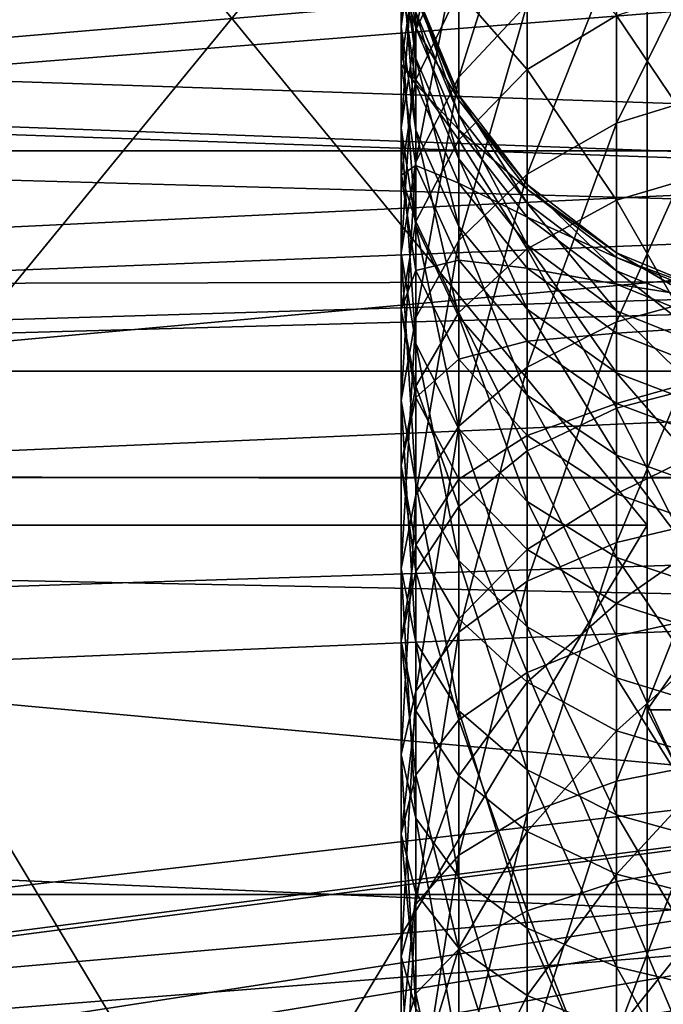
# Model space of a CAD drawing. Extents: x 0 to 200, y 18 to 95.
# Tile 354 of 491: x 152.76 to 154.85, y 50.17 to 53.37. Entities that reach past the tile are written whole.
import ezdxf

# ---------------------------------------------------------------- set-up
doc = ezdxf.new("R2010")
doc.units = 0

msp = doc.modelspace()

# ---------------------------------------------------------------- linework, layer by layer
for points in [[(101.204079, 54.298084, 38.928932), (174.799988, 55.887272, 41), (174.799988, 52.227016, 37.339745)], [(174.799988, 55.887272, 51), (115.346222, 54.298084, 53.071068), (174.799988, 52.227016, 54.660255)], [(152.099991, 55.021244, 41.5), (154.799988, 51.727016, 38.205772), (152.099991, 51.727016, 38.205772)], [(152.099991, 55.021244, 41.5), (154.799988, 55.021244, 41.5), (154.799988, 51.727016, 38.205772)], [(154.799988, 55.021244, 50.5), (152.099991, 55.021244, 50.5), (152.099991, 51.727016, 53.794228)], [(154.799988, 51.727016, 53.794228), (154.799988, 55.021244, 50.5), (152.099991, 51.727016, 53.794228)], [(154.799988, 53.982014, 49.900002), (154.799988, 55.021244, 50.5), (154.799988, 51.127014, 52.754997)], [(154.799988, 55.021244, 50.5), (154.799988, 51.727016, 53.794228), (154.799988, 51.127014, 52.754997)], [(154.799988, 55.021244, 41.5), (154.799988, 53.982014, 42.099998), (154.799988, 51.727016, 38.205772)], [(165.799988, 54.640976, 39.667881), (136.799988, 53.611908, 38.631443), (165.799988, 52.537247, 37.82296)], [(136.799988, 53.611908, 53.368557), (165.799988, 54.640976, 52.332119), (165.799988, 52.537247, 54.17704)], [(135.799988, 54.627644, 36.553799), (162.821793, 54.163807, 36.208118), (135.799988, 51.886112, 34.941391)], [(162.640335, 54.414803, 55.581314), (135.799988, 54.627644, 55.446201), (135.799988, 51.886112, 57.058609)], [(162.911285, 54.031204, 55.884483), (162.640335, 54.414803, 55.581314), (135.799988, 51.886112, 57.058609)], [(101.204079, 54.298084, 38.928932), (174.799988, 52.227016, 37.339745), (99.614899, 52.227016, 37.339745)], [(174.799988, 52.227016, 54.660255), (115.346222, 54.298084, 53.071068), (116.93541, 52.227016, 54.660255)], [(162.821793, 54.163807, 36.208118), (163.43602, 53.207344, 35.610722), (135.799988, 51.886112, 34.941391)], [(163.729385, 52.725121, 56.660549), (162.911285, 54.031204, 55.884483), (135.799988, 51.886112, 57.058609)], [(154.187561, 53.632492, 49.501411), (154.187561, 53.99567, 48.734108), (154.047699, 53.336212, 49.339458)], [(154.187561, 53.99567, 48.734108), (154.047699, 53.68259, 48.607643), (154.047699, 53.336212, 49.339458)], [(154.799988, 51.727016, 38.205772), (154.799988, 53.982014, 42.099998), (154.799988, 51.127014, 39.245003)], [(154.799988, 53.982014, 42.099998), (156.799988, 51.127014, 39.245003), (154.799988, 51.127014, 39.245003)], [(154.799988, 53.982014, 42.099998), (156.799988, 53.982014, 42.099998), (156.799988, 51.127014, 39.245003)], [(156.799988, 53.982014, 49.900002), (154.799988, 53.982014, 49.900002), (154.799988, 51.127014, 52.754997)], [(156.799988, 51.127014, 52.754997), (156.799988, 53.982014, 49.900002), (154.799988, 51.127014, 52.754997)], [(154.047699, 53.68259, 48.607643), (154.047699, 53.941669, 47.840565), (154, 53.346619, 48.471931)], [(154.047699, 53.941669, 47.840565), (154, 53.592216, 47.744774), (154, 53.346619, 48.471931)], [(154.410049, 53.419243, 50.389038), (154.410049, 53.886909, 49.640484), (154.187561, 53.18269, 50.221367)], [(154.410049, 53.886909, 49.640484), (154.187561, 53.632492, 49.501411), (154.187561, 53.18269, 50.221367)], [(159.5, 52.942783, 42.700001), (133, 53.827015, 46), (133, 52.942783, 42.700001)], [(159.5, 53.827015, 46), (133, 53.827015, 46), (159.5, 52.942783, 42.700001)], [(159.5, 53.827015, 46), (159.5, 52.942783, 49.299999), (133, 52.942783, 49.299999)], [(133, 53.827015, 46), (159.5, 53.827015, 46), (133, 52.942783, 49.299999)], [(154, 53.592216, 47.744774), (154, 53.751728, 46.994022), (154.047699, 53.24276, 47.648987)], [(154, 53.751728, 46.994022), (154.047699, 53.39352, 46.939449), (154.047699, 53.24276, 47.648987)], [(154.187561, 53.462067, 42.203403), (154.410049, 53.709717, 42.052605), (154.410049, 53.207619, 41.326698)], [(154.410049, 53.709717, 42.052605), (154.699997, 53.382927, 41.189709), (154.410049, 53.207619, 41.326698)], [(155.037643, 53.137135, 51.320671), (155.037643, 53.714863, 50.598572), (154.699997, 53.033192, 51.227093)], [(155.037643, 53.714863, 50.598572), (154.699997, 53.600758, 50.517693), (154.699997, 53.033192, 51.227093)], [(154.047699, 53.443951, 45.492035), (154, 53.698219, 44.702492), (154.047699, 53.342945, 44.773727)], [(154, 53.698219, 44.702492), (154, 53.50383, 43.960003), (154.047699, 53.342945, 44.773727)], [(154.047699, 53.336212, 49.339458), (154.047699, 53.68259, 48.607643), (154, 53.018265, 49.165661)], [(154.047699, 53.68259, 48.607643), (154, 53.346619, 48.471931), (154, 53.018265, 49.165661)], [(165.799988, 52.537247, 37.82296), (136.799988, 53.611908, 38.631443), (136.799988, 52.48365, 37.906357)], [(136.799988, 53.611908, 53.368557), (165.799988, 52.537247, 54.17704), (136.799988, 52.48365, 54.093643)], [(154.187561, 53.18269, 50.221367), (154.187561, 53.632492, 49.501411), (154.047699, 52.907219, 50.026112)], [(154.187561, 53.632492, 49.501411), (154.047699, 53.336212, 49.339458), (154.047699, 52.907219, 50.026112)], [(154, 53.346619, 48.471931), (154, 53.592216, 47.744774), (154.047699, 53.010647, 48.33622)], [(154, 53.592216, 47.744774), (154.047699, 53.24276, 47.648987), (154.047699, 53.010647, 48.33622)], [(154.699997, 53.033192, 51.227093), (154.699997, 53.600758, 50.517693), (154.410049, 52.867836, 51.078232)], [(154.699997, 53.600758, 50.517693), (154.410049, 53.419243, 50.389038), (154.410049, 52.867836, 51.078232)], [(154, 53.22456, 43.245106), (154.047699, 53.553829, 43.093857), (154.047699, 53.173672, 42.379009)], [(154, 53.50383, 43.960003), (154.047699, 53.553829, 43.093857), (154, 53.22456, 43.245106)], [(154.047699, 53.553829, 43.093857), (154.187561, 53.462067, 42.203403), (154.047699, 53.173672, 42.379009)], [(154.047699, 53.342945, 44.773727), (154, 53.50383, 43.960003), (154.047699, 53.159229, 44.072002)], [(154, 53.50383, 43.960003), (154, 53.22456, 43.245106), (154.047699, 53.159229, 44.072002)], [(154.699997, 53.382927, 41.189709), (155.037643, 53.493134, 41.103596), (155.037643, 52.882328, 40.409252)], [(154.047699, 53.173672, 42.379009), (154.187561, 53.462067, 42.203403), (154.187561, 52.979149, 41.50523)], [(154.047699, 53.39352, 46.939449), (154.047699, 53.460884, 46.217213), (154.187561, 53.059715, 46.888596)], [(154.047699, 53.460884, 46.217213), (154.187561, 53.123436, 46.205452), (154.187561, 53.059715, 46.888596)], [(154.047699, 53.460884, 46.217213), (154.047699, 53.443951, 45.492035), (154.187561, 53.123436, 46.205452)], [(154.187561, 53.462067, 42.203403), (154.410049, 53.207619, 41.326698), (154.187561, 52.979149, 41.50523)], [(154.187561, 53.123436, 46.205452), (154.047699, 53.443951, 45.492035), (154.187561, 53.107422, 45.519531)], [(154.047699, 53.443951, 45.492035), (154.047699, 53.342945, 44.773727), (154.187561, 53.107422, 45.519531)], [(154.410049, 52.867836, 51.078232), (154.410049, 53.419243, 50.389038), (154.187561, 52.652348, 50.884235)], [(154.410049, 53.419243, 50.389038), (154.187561, 53.18269, 50.221367), (154.187561, 52.652348, 50.884235)], [(154.047699, 53.24276, 47.648987), (154.047699, 53.39352, 46.939449), (154.187561, 52.917118, 47.559723)], [(154.047699, 53.39352, 46.939449), (154.187561, 53.059715, 46.888596), (154.187561, 52.917118, 47.559723)], [(154.410049, 53.207619, 41.326698), (154.699997, 53.382927, 41.189709), (154.699997, 52.782864, 40.507576)], [(154.699997, 53.382927, 41.189709), (155.037643, 52.882328, 40.409252), (154.699997, 52.782864, 40.507576)], [(154, 53.018265, 49.165661), (154, 53.346619, 48.471931), (154.047699, 52.700321, 48.991863)], [(154, 53.346619, 48.471931), (154.047699, 53.010647, 48.33622), (154.047699, 52.700321, 48.991863)], [(154.047699, 52.907219, 50.026112), (154.047699, 53.336212, 49.339458), (154, 52.611595, 49.816578)], [(154.047699, 53.336212, 49.339458), (154, 53.018265, 49.165661), (154, 52.611595, 49.816578)], [(154.187561, 53.107422, 45.519531), (154.047699, 53.342945, 44.773727), (154.187561, 53.011879, 44.840107)], [(154.047699, 53.342945, 44.773727), (154.047699, 53.159229, 44.072002), (154.187561, 53.011879, 44.840107)], [(154.047699, 53.010647, 48.33622), (154.047699, 53.24276, 47.648987), (154.187561, 52.697571, 48.209759)], [(154.047699, 53.24276, 47.648987), (154.187561, 52.917118, 47.559723), (154.187561, 52.697571, 48.209759)], [(163.43602, 53.207344, 35.610722), (163.580246, 52.98278, 35.470463), (135.799988, 51.886112, 34.941391)], [(154, 53.22456, 43.245106), (154.047699, 53.173672, 42.379009), (154, 52.864182, 42.567459)], [(154.047699, 52.89529, 43.396351), (154, 53.22456, 43.245106), (154, 52.864182, 42.567459)], [(154.047699, 53.159229, 44.072002), (154, 53.22456, 43.245106), (154.047699, 52.89529, 43.396351)], [(154.187561, 52.979149, 41.50523), (154.410049, 53.207619, 41.326698), (154.410049, 52.624641, 40.663994)], [(154.410049, 53.207619, 41.326698), (154.699997, 52.782864, 40.507576), (154.410049, 52.624641, 40.663994)], [(154, 52.864182, 42.567459), (154.047699, 53.173672, 42.379009), (154.047699, 52.713089, 41.713127)], [(154.187561, 52.652348, 50.884235), (154.187561, 53.18269, 50.221367), (154.047699, 52.401405, 50.658321)], [(154.187561, 53.18269, 50.221367), (154.047699, 52.907219, 50.026112), (154.047699, 52.401405, 50.658321)], [(154.047699, 53.173672, 42.379009), (154.187561, 52.979149, 41.50523), (154.047699, 52.713089, 41.713127)], [(154.187561, 53.011879, 44.840107), (154.047699, 53.159229, 44.072002), (154.187561, 52.838108, 44.176369)], [(154.047699, 53.159229, 44.072002), (154.047699, 52.89529, 43.396351), (154.187561, 52.838108, 44.176369)], [(155.037643, 52.479481, 51.970818), (155.037643, 53.137135, 51.320671), (154.699997, 52.3871, 51.865803)], [(155.037643, 53.137135, 51.320671), (154.699997, 53.033192, 51.227093), (154.699997, 52.3871, 51.865803)], [(154.187561, 53.059715, 46.888596), (154.187561, 53.123436, 46.205452), (154.410049, 52.773075, 46.844929)], [(154.187561, 53.123436, 46.205452), (154.410049, 52.833664, 46.195354), (154.410049, 52.773075, 46.844929)], [(154.187561, 53.123436, 46.205452), (154.187561, 53.107422, 45.519531), (154.410049, 52.833664, 46.195354)], [(154.410049, 52.833664, 46.195354), (154.187561, 53.107422, 45.519531), (154.410049, 52.818432, 45.543144)], [(154.187561, 53.107422, 45.519531), (154.187561, 53.011879, 44.840107), (154.410049, 52.818432, 45.543144)], [(154.187561, 52.917118, 47.559723), (154.187561, 53.059715, 46.888596), (154.410049, 52.637486, 47.483074)], [(154.187561, 53.059715, 46.888596), (154.410049, 52.773075, 46.844929), (154.410049, 52.637486, 47.483074)], [(154, 52.611595, 49.816578), (154, 53.018265, 49.165661), (154.047699, 52.315979, 49.607044)], [(154, 53.018265, 49.165661), (154.047699, 52.700321, 48.991863), (154.047699, 52.315979, 49.607044)], [(154.047699, 52.700321, 48.991863), (154.047699, 53.010647, 48.33622), (154.187561, 52.404041, 48.82991)], [(154.047699, 53.010647, 48.33622), (154.187561, 52.697571, 48.209759), (154.187561, 52.404041, 48.82991)], [(154.410049, 52.818432, 45.543144), (154.187561, 53.011879, 44.840107), (154.410049, 52.727589, 44.89711)], [(154.187561, 53.011879, 44.840107), (154.187561, 52.838108, 44.176369), (154.410049, 52.727589, 44.89711)], [(154.699997, 52.3871, 51.865803), (154.699997, 53.033192, 51.227093), (154.410049, 52.24015, 51.698757)], [(154.699997, 53.033192, 51.227093), (154.410049, 52.867836, 51.078232), (154.410049, 52.24015, 51.698757)], [(135.799988, 51.886112, 34.941391), (163.580246, 52.98278, 35.470463), (164.1866, 51.880817, 34.95274)], [(154.047699, 52.713089, 41.713127), (154.187561, 52.979149, 41.50523), (154.187561, 52.418442, 40.86784)], [(154.187561, 52.979149, 41.50523), (154.410049, 52.624641, 40.663994), (154.187561, 52.418442, 40.86784)], [(159.5, 50.527016, 40.284233), (133, 52.942783, 42.700001), (133, 50.527016, 40.284233)], [(159.5, 52.942783, 42.700001), (133, 52.942783, 42.700001), (159.5, 50.527016, 40.284233)], [(159.5, 52.942783, 49.299999), (159.5, 50.527016, 51.715767), (133, 50.527016, 51.715767)], [(133, 52.942783, 49.299999), (159.5, 52.942783, 49.299999), (133, 50.527016, 51.715767)], [(154.047699, 52.401405, 50.658321), (154.047699, 52.907219, 50.026112), (154, 52.132111, 50.415886)], [(154.047699, 52.907219, 50.026112), (154, 52.611595, 49.816578), (154, 52.132111, 50.415886)], [(154.187561, 52.697571, 48.209759), (154.187561, 52.917118, 47.559723), (154.410049, 52.428726, 48.101162)], [(154.187561, 52.917118, 47.559723), (154.410049, 52.637486, 47.483074), (154.410049, 52.428726, 48.101162)], [(154.047699, 52.89529, 43.396351), (154, 52.864182, 42.567459), (154.047699, 52.554695, 42.755909)], [(154.187561, 52.588459, 43.537289), (154.047699, 52.89529, 43.396351), (154.047699, 52.554695, 42.755909)], [(154.187561, 52.838108, 44.176369), (154.047699, 52.89529, 43.396351), (154.187561, 52.588459, 43.537289)], [(154.699997, 52.782864, 40.507576), (155.037643, 52.882328, 40.409252), (155.037643, 52.195042, 39.790512)], [(154, 52.864182, 42.567459), (154.047699, 52.713089, 41.713127), (154, 52.427574, 41.936234)], [(154.047699, 52.554695, 42.755909), (154, 52.864182, 42.567459), (154, 52.427574, 41.936234)], [(154.410049, 52.24015, 51.698757), (154.410049, 52.867836, 51.078232), (154.187561, 52.048641, 51.481052)], [(154.410049, 52.867836, 51.078232), (154.187561, 52.652348, 50.884235), (154.187561, 52.048641, 51.481052)], [(154.410049, 52.727589, 44.89711), (154.187561, 52.838108, 44.176369), (154.410049, 52.562355, 44.265987)], [(154.187561, 52.838108, 44.176369), (154.187561, 52.588459, 43.537289), (154.410049, 52.562355, 44.265987)], [(154.410049, 52.773075, 46.844929), (154.410049, 52.833664, 46.195354), (154.699997, 52.553123, 46.81142)], [(154.410049, 52.833664, 46.195354), (154.699997, 52.611313, 46.187611), (154.699997, 52.553123, 46.81142)], [(154.410049, 52.833664, 46.195354), (154.410049, 52.818432, 45.543144), (154.699997, 52.611313, 46.187611)], [(154.699997, 52.611313, 46.187611), (154.410049, 52.818432, 45.543144), (154.699997, 52.596687, 45.56126)], [(154.410049, 52.818432, 45.543144), (154.410049, 52.727589, 44.89711), (154.699997, 52.596687, 45.56126)], [(154.410049, 52.624641, 40.663994), (154.699997, 52.782864, 40.507576), (154.699997, 52.107666, 39.899723)], [(154.699997, 52.782864, 40.507576), (155.037643, 52.195042, 39.790512), (154.699997, 52.107666, 39.899723)], [(154.410049, 52.637486, 47.483074), (154.410049, 52.773075, 46.844929), (154.699997, 52.422913, 47.424255)], [(154.410049, 52.773075, 46.844929), (154.699997, 52.553123, 46.81142), (154.699997, 52.422913, 47.424255)], [(163.773148, 52.655239, 56.702072), (163.729385, 52.725121, 56.660549), (135.799988, 51.886112, 57.058609)], [(154.699997, 52.596687, 45.56126), (154.410049, 52.727589, 44.89711), (154.699997, 52.509445, 44.940849)], [(154.410049, 52.727589, 44.89711), (154.410049, 52.562355, 44.265987), (154.699997, 52.509445, 44.940849)], [(154, 52.427574, 41.936234), (154.047699, 52.713089, 41.713127), (154.047699, 52.178318, 41.105221)], [(154.047699, 52.713089, 41.713127), (154.187561, 52.418442, 40.86784), (154.047699, 52.178318, 41.105221)], [(154.047699, 52.315979, 49.607044), (154.047699, 52.700321, 48.991863), (154.187561, 52.040504, 49.411789)], [(154.047699, 52.700321, 48.991863), (154.187561, 52.404041, 48.82991), (154.187561, 52.040504, 49.411789)], [(154.187561, 52.404041, 48.82991), (154.187561, 52.697571, 48.209759), (154.410049, 52.149624, 48.690834)], [(154.187561, 52.697571, 48.209759), (154.410049, 52.428726, 48.101162), (154.410049, 52.149624, 48.690834)], [(163.773148, 52.655239, 56.702072), (135.799988, 51.886112, 57.058609), (164.179993, 51.877483, 57.038631)], [(154.187561, 52.048641, 51.481052), (154.187561, 52.652348, 50.884235), (154.047699, 51.825619, 51.227531)], [(154.187561, 52.652348, 50.884235), (154.047699, 52.401405, 50.658321), (154.047699, 51.825619, 51.227531)], [(154.187561, 52.418442, 40.86784), (154.410049, 52.624641, 40.663994), (154.410049, 51.96867, 40.073448)], [(154.410049, 52.428726, 48.101162), (154.410049, 52.637486, 47.483074), (154.699997, 52.222435, 48.017834)], [(154.410049, 52.637486, 47.483074), (154.699997, 52.422913, 47.424255), (154.699997, 52.222435, 48.017834)], [(154.410049, 52.624641, 40.663994), (154.699997, 52.107666, 39.899723), (154.410049, 51.96867, 40.073448)], [(154, 52.132111, 50.415886), (154, 52.611595, 49.816578), (154.047699, 51.862816, 50.173447)], [(154, 52.611595, 49.816578), (154.047699, 52.315979, 49.607044), (154.047699, 51.862816, 50.173447)], [(154.187561, 52.588459, 43.537289), (154.047699, 52.554695, 42.755909), (154.187561, 52.2663, 42.931519)], [(154.410049, 52.324974, 43.658318), (154.187561, 52.588459, 43.537289), (154.187561, 52.2663, 42.931519)], [(154.410049, 52.562355, 44.265987), (154.187561, 52.588459, 43.537289), (154.410049, 52.324974, 43.658318)], [(154.699997, 52.553123, 46.81142), (154.699997, 52.611313, 46.187611), (155.037643, 52.41486, 46.790356)], [(154.699997, 52.611313, 46.187611), (155.037643, 52.471539, 46.182739), (155.037643, 52.41486, 46.790356)], [(154.699997, 52.611313, 46.187611), (154.699997, 52.596687, 45.56126), (155.037643, 52.471539, 46.182739)], [(155.037643, 52.471539, 46.182739), (154.699997, 52.596687, 45.56126), (155.037643, 52.457291, 45.572651)], [(154.699997, 52.596687, 45.56126), (154.699997, 52.509445, 44.940849), (155.037643, 52.457291, 45.572651)], [(154.047699, 52.554695, 42.755909), (154, 52.427574, 41.936234), (154.047699, 52.142059, 42.15934)], [(154.187561, 52.2663, 42.931519), (154.047699, 52.554695, 42.755909), (154.047699, 52.142059, 42.15934)], [(154.699997, 52.350765, 44.334755), (154.410049, 52.562355, 44.265987), (154.410049, 52.324974, 43.658318)], [(154.699997, 52.509445, 44.940849), (154.410049, 52.562355, 44.265987), (154.699997, 52.350765, 44.334755)], [(165.799988, 52.537247, 37.82296), (136.799988, 51.277313, 37.131088), (165.799988, 49.996166, 36.651508)], [(136.799988, 51.277313, 54.868912), (165.799988, 52.537247, 54.17704), (165.799988, 49.996166, 55.348492)], [(165.799988, 52.537247, 37.82296), (136.799988, 52.48365, 37.906357), (136.799988, 51.277313, 37.131088)], [(136.799988, 52.48365, 54.093643), (165.799988, 52.537247, 54.17704), (136.799988, 51.277313, 54.868912)], [(154.699997, 52.422913, 47.424255), (154.699997, 52.553123, 46.81142), (155.037643, 52.288029, 47.387283)], [(154.699997, 52.553123, 46.81142), (155.037643, 52.41486, 46.790356), (155.037643, 52.288029, 47.387283)], [(155.037643, 52.372311, 44.968342), (154.699997, 52.509445, 44.940849), (154.699997, 52.350765, 44.334755)], [(155.037643, 52.457291, 45.572651), (154.699997, 52.509445, 44.940849), (155.037643, 52.372311, 44.968342)], [(155.037643, 51.750793, 52.540218), (155.037643, 52.479481, 51.970818), (154.699997, 51.671234, 52.42519)], [(155.037643, 52.479481, 51.970818), (154.699997, 52.3871, 51.865803), (154.699997, 51.671234, 52.42519)], [(154, 52.427574, 41.936234), (154.047699, 52.178318, 41.105221), (154, 51.920635, 41.359962)], [(154.047699, 52.142059, 42.15934), (154, 52.427574, 41.936234), (154, 51.920635, 41.359962)], [(154.410049, 52.149624, 48.690834), (154.410049, 52.428726, 48.101162), (154.699997, 51.954399, 48.584122)], [(154.410049, 52.428726, 48.101162), (154.699997, 52.222435, 48.017834), (154.699997, 51.954399, 48.584122)], [(154.047699, 51.825619, 51.227531), (154.047699, 52.401405, 50.658321), (154, 51.586292, 50.955471)], [(154.047699, 52.401405, 50.658321), (154, 52.132111, 50.415886), (154, 51.586292, 50.955471)], [(154.047699, 52.178318, 41.105221), (154.187561, 52.418442, 40.86784), (154.187561, 51.787533, 40.299854)], [(154.187561, 52.418442, 40.86784), (154.410049, 51.96867, 40.073448), (154.187561, 51.787533, 40.299854)], [(154.187561, 52.040504, 49.411789), (154.187561, 52.404041, 48.82991), (154.410049, 51.803951, 49.244122)], [(154.187561, 52.404041, 48.82991), (154.410049, 52.149624, 48.690834), (154.410049, 51.803951, 49.244122)], [(154.699997, 52.222435, 48.017834), (154.699997, 52.422913, 47.424255), (155.037643, 52.092754, 47.96545)], [(154.699997, 52.422913, 47.424255), (155.037643, 52.288029, 47.387283), (155.037643, 52.092754, 47.96545)], [(154.699997, 51.671234, 52.42519), (154.699997, 52.3871, 51.865803), (154.410049, 51.544666, 52.24221)], [(154.699997, 52.3871, 51.865803), (154.410049, 52.24015, 51.698757), (154.410049, 51.544666, 52.24221)], [(155.037643, 52.372311, 44.968342), (154.699997, 52.350765, 44.334755), (155.037643, 52.217754, 44.377987)], [(154.699997, 52.350765, 44.334755), (154.410049, 52.324974, 43.658318), (154.699997, 52.122799, 43.751186)], [(155.037643, 52.217754, 44.377987), (154.699997, 52.350765, 44.334755), (154.699997, 52.122799, 43.751186)], [(154.047699, 51.862816, 50.173447), (154.047699, 52.315979, 49.607044), (154.187561, 51.611874, 49.947533)], [(154.047699, 52.315979, 49.607044), (154.187561, 52.040504, 49.411789), (154.187561, 51.611874, 49.947533)], [(154.410049, 52.324974, 43.658318), (154.187561, 52.2663, 42.931519), (154.410049, 52.01865, 43.082314)], [(154.699997, 52.122799, 43.751186), (154.410049, 52.324974, 43.658318), (154.410049, 52.01865, 43.082314)], [(154.187561, 52.2663, 42.931519), (154.047699, 52.142059, 42.15934), (154.187561, 51.875999, 42.367241)], [(154.410049, 52.01865, 43.082314), (154.187561, 52.2663, 42.931519), (154.187561, 51.875999, 42.367241)], [(154.410049, 51.544666, 52.24221), (154.410049, 52.24015, 51.698757), (154.187561, 51.379726, 52.00375)], [(154.410049, 52.24015, 51.698757), (154.187561, 52.048641, 51.481052), (154.187561, 51.379726, 52.00375)], [(98.615891, 49.815205, 36.34074), (174.799988, 52.227016, 37.339745), (174.799988, 47.227016, 36)], [(99.614899, 52.227016, 37.339745), (174.799988, 52.227016, 37.339745), (98.615891, 49.815205, 36.34074)], [(174.799988, 52.227016, 54.660255), (116.93541, 52.227016, 54.660255), (117.93441, 49.815205, 55.65926)], [(174.799988, 52.227016, 54.660255), (117.93441, 49.815205, 55.65926), (174.799988, 47.227016, 56)], [(154.699997, 51.954399, 48.584122), (154.699997, 52.222435, 48.017834), (155.037643, 51.831676, 48.517036)], [(154.699997, 52.222435, 48.017834), (155.037643, 52.092754, 47.96545), (155.037643, 51.831676, 48.517036)], [(155.037643, 52.217754, 44.377987), (154.699997, 52.122799, 43.751186), (155.037643, 51.995705, 43.809563)], [(154, 51.920635, 41.359962), (154.047699, 52.178318, 41.105221), (154.047699, 51.576591, 40.563507)], [(154.047699, 52.178318, 41.105221), (154.187561, 51.787533, 40.299854), (154.047699, 51.576591, 40.563507)], [(154.699997, 52.107666, 39.899723), (155.037643, 52.195042, 39.790512), (155.037643, 51.440571, 39.255745)], [(154.047699, 52.142059, 42.15934), (154, 51.920635, 41.359962), (154.047699, 51.662949, 41.614708)], [(154.187561, 51.875999, 42.367241), (154.047699, 52.142059, 42.15934), (154.047699, 51.662949, 41.614708)], [(154.410049, 51.803951, 49.244122), (154.410049, 52.149624, 48.690834), (154.699997, 51.622437, 49.115463)], [(154.410049, 52.149624, 48.690834), (154.699997, 51.954399, 48.584122), (154.699997, 51.622437, 49.115463)], [(154, 51.586292, 50.955471), (154, 52.132111, 50.415886), (154.047699, 51.346962, 50.683411)], [(154, 52.132111, 50.415886), (154.047699, 51.862816, 50.173447), (154.047699, 51.346962, 50.683411)], [(154.699997, 52.122799, 43.751186), (154.410049, 52.01865, 43.082314), (154.699997, 51.828621, 43.198025)], [(154.410049, 51.96867, 40.073448), (154.699997, 52.107666, 39.899723), (154.699997, 51.366467, 39.374359)], [(155.037643, 51.995705, 43.809563), (154.699997, 52.122799, 43.751186), (154.699997, 51.828621, 43.198025)], [(154.699997, 52.107666, 39.899723), (155.037643, 51.440571, 39.255745), (154.699997, 51.366467, 39.374359)], [(154.187561, 51.379726, 52.00375), (154.187561, 52.048641, 51.481052), (154.047699, 51.187649, 51.726051)], [(154.187561, 52.048641, 51.481052), (154.047699, 51.825619, 51.227531), (154.047699, 51.187649, 51.726051)], [(154.187561, 51.611874, 49.947533), (154.187561, 52.040504, 49.411789), (154.410049, 51.396385, 49.753536)], [(154.187561, 52.040504, 49.411789), (154.410049, 51.803951, 49.244122), (154.410049, 51.396385, 49.753536)], [(154.410049, 52.01865, 43.082314), (154.187561, 51.875999, 42.367241), (154.410049, 51.64753, 42.545769)], [(154.699997, 51.828621, 43.198025), (154.410049, 52.01865, 43.082314), (154.410049, 51.64753, 42.545769)], [(155.037643, 51.995705, 43.809563), (154.699997, 51.828621, 43.198025), (155.037643, 51.709167, 43.270763)], [(154.187561, 51.787533, 40.299854), (154.410049, 51.96867, 40.073448), (154.410049, 51.248581, 39.563049)], [(154.410049, 51.96867, 40.073448), (154.699997, 51.366467, 39.374359), (154.410049, 51.248581, 39.563049)], [(154.699997, 51.622437, 49.115463), (154.699997, 51.954399, 48.584122), (155.037643, 51.508331, 49.034588)], [(154.699997, 51.954399, 48.584122), (155.037643, 51.831676, 48.517036), (155.037643, 51.508331, 49.034588)], [(154, 51.920635, 41.359962), (154.047699, 51.576591, 40.563507), (154, 51.350224, 40.846443)], [(154.047699, 51.662949, 41.614708), (154, 51.920635, 41.359962), (154, 51.350224, 40.846443)], [(164.475601, 51.312389, 57.283161), (135.799988, 51.886112, 57.058609), (135.799988, 48.817287, 57.894161)], [(135.799988, 51.886112, 34.941391), (164.1866, 51.880817, 34.95274), (145.074127, 49.662716, 34.249794)], [(164.179993, 51.877483, 57.038631), (135.799988, 51.886112, 57.058609), (164.475601, 51.312389, 57.283161)], [(145.074127, 49.662716, 34.249794), (164.1866, 51.880817, 34.95274), (145.669281, 49.496815, 34.216736)], [(145.669281, 49.496815, 34.216736), (164.1866, 51.880817, 34.95274), (145.724777, 49.48135, 34.213654)], [(145.724777, 49.48135, 34.213654), (164.1866, 51.880817, 34.95274), (146.301407, 49.113602, 34.149227)], [(146.301407, 49.113602, 34.149227), (164.1866, 51.880817, 34.95274), (146.423447, 48.971775, 34.129887)], [(146.423447, 48.971775, 34.129887), (164.1866, 51.880817, 34.95274), (146.556702, 48.816887, 34.108761)], [(164.1866, 51.880817, 34.95274), (164.309387, 51.657681, 34.847904), (146.556702, 48.816887, 34.108761)], [(154.187561, 51.875999, 42.367241), (154.047699, 51.662949, 41.614708), (154.187561, 51.422829, 41.852089)], [(154.047699, 51.346962, 50.683411), (154.047699, 51.862816, 50.173447), (154.187561, 51.123943, 50.429893)], [(154.047699, 51.862816, 50.173447), (154.187561, 51.611874, 49.947533), (154.187561, 51.123943, 50.429893)], [(154.410049, 51.64753, 42.545769), (154.187561, 51.875999, 42.367241), (154.187561, 51.422829, 41.852089)], [(154.047699, 51.187649, 51.726051), (154.047699, 51.825619, 51.227531), (154, 50.981522, 51.428047)], [(154.047699, 51.825619, 51.227531), (154, 51.586292, 50.955471), (154, 50.981522, 51.428047)], [(154.699997, 51.828621, 43.198025), (154.410049, 51.64753, 42.545769), (154.699997, 51.472218, 42.682758)], [(155.037643, 51.709167, 43.270763), (154.699997, 51.828621, 43.198025), (154.699997, 51.472218, 42.682758)], [(154.047699, 51.576591, 40.563507), (154.187561, 51.787533, 40.299854), (154.187561, 51.094948, 39.808952)], [(154.187561, 51.787533, 40.299854), (154.410049, 51.248581, 39.563049), (154.187561, 51.094948, 39.808952)], [(154.410049, 51.396385, 49.753536), (154.410049, 51.803951, 49.244122), (154.699997, 51.231033, 49.604675)], [(154.410049, 51.803951, 49.244122), (154.699997, 51.622437, 49.115463), (154.699997, 51.231033, 49.604675)], [(152.099991, 51.727016, 38.205772), (154.799988, 47.227016, 37), (152.099991, 47.227016, 37)], [(152.099991, 51.727016, 38.205772), (154.799988, 51.727016, 38.205772), (154.799988, 47.227016, 37)], [(154.799988, 51.727016, 53.794228), (152.099991, 51.727016, 53.794228), (152.099991, 47.227016, 55)], [(154.799988, 47.227016, 55), (154.799988, 51.727016, 53.794228), (152.099991, 47.227016, 55)], [(155.037643, 50.960934, 53.021172), (155.037643, 51.750793, 52.540218), (154.699997, 50.895264, 52.89769)], [(155.037643, 51.750793, 52.540218), (154.699997, 51.671234, 52.42519), (154.699997, 50.895264, 52.89769)], [(154.799988, 51.727016, 38.205772), (154.799988, 51.127014, 39.245003), (154.799988, 47.227016, 37)], [(154.799988, 51.127014, 52.754997), (154.799988, 51.727016, 53.794228), (154.799988, 47.227016, 53.799999)], [(154.799988, 51.727016, 53.794228), (154.799988, 47.227016, 55), (154.799988, 47.227016, 53.799999)], [(155.037643, 51.709167, 43.270763), (154.699997, 51.472218, 42.682758), (155.037643, 51.362015, 42.768871)], [(154.047699, 51.662949, 41.614708), (154, 51.350224, 40.846443), (154.047699, 51.123856, 41.129379)], [(154.187561, 51.422829, 41.852089), (154.047699, 51.662949, 41.614708), (154.047699, 51.123856, 41.129379)], [(154.699997, 50.895264, 52.89769), (154.699997, 51.671234, 52.42519), (154.410049, 50.790794, 52.701252)], [(154.699997, 51.671234, 52.42519), (154.410049, 51.544666, 52.24221), (154.410049, 50.790794, 52.701252)], [(164.309387, 51.657681, 34.847904), (164.40387, 51.441963, 34.775501), (146.556702, 48.816887, 34.108761)], [(154.410049, 51.64753, 42.545769), (154.187561, 51.422829, 41.852089), (154.410049, 51.216629, 42.055935)], [(154.699997, 51.472218, 42.682758), (154.410049, 51.64753, 42.545769), (154.410049, 51.216629, 42.055935)], [(154.187561, 51.123943, 50.429893), (154.187561, 51.611874, 49.947533), (154.410049, 50.932434, 50.212189)], [(154.187561, 51.611874, 49.947533), (154.410049, 51.396385, 49.753536), (154.410049, 50.932434, 50.212189)], [(154.699997, 51.231033, 49.604675), (154.699997, 51.622437, 49.115463), (155.037643, 51.12709, 49.511101)], [(154.699997, 51.622437, 49.115463), (155.037643, 51.508331, 49.034588), (155.037643, 51.12709, 49.511101)], [(154, 50.981522, 51.428047), (154, 51.586292, 50.955471), (154.047699, 50.775394, 51.130043)], [(154, 51.586292, 50.955471), (154.047699, 51.346962, 50.683411), (154.047699, 50.775394, 51.130043)], [(154, 51.350224, 40.846443), (154.047699, 51.576591, 40.563507), (154.047699, 50.916042, 40.09531)], [(154.047699, 51.576591, 40.563507), (154.187561, 51.094948, 39.808952), (154.047699, 50.916042, 40.09531)], [(154.410049, 50.790794, 52.701252), (154.410049, 51.544666, 52.24221), (154.187561, 50.654652, 52.445251)], [(154.410049, 51.544666, 52.24221), (154.187561, 51.379726, 52.00375), (154.187561, 50.654652, 52.445251)], [(154.699997, 51.472218, 42.682758), (154.410049, 51.216629, 42.055935), (154.699997, 51.058407, 42.212349)], [(155.037643, 51.362015, 42.768871), (154.699997, 51.472218, 42.682758), (154.699997, 51.058407, 42.212349)], [(164.40387, 51.441963, 34.775501), (164.850601, 50.422028, 34.433155), (146.556702, 48.816887, 34.108761)], [(154.699997, 51.366467, 39.374359), (155.037643, 51.440571, 39.255745), (155.037643, 50.62912, 38.812183)], [(154.187561, 51.422829, 41.852089), (154.047699, 51.123856, 41.129379), (154.187561, 50.912914, 41.393032)], [(154.410049, 51.216629, 42.055935), (154.187561, 51.422829, 41.852089), (154.187561, 50.912914, 41.393032)], [(154.187561, 50.654652, 52.445251), (154.187561, 51.379726, 52.00375), (154.047699, 50.496113, 52.147137)], [(154.187561, 51.379726, 52.00375), (154.047699, 51.187649, 51.726051), (154.047699, 50.496113, 52.147137)], [(154.410049, 50.932434, 50.212189), (154.410049, 51.396385, 49.753536), (154.699997, 50.78548, 50.045139)], [(154.410049, 51.396385, 49.753536), (154.699997, 51.231033, 49.604675), (154.699997, 50.78548, 50.045139)], [(154, 51.350224, 40.846443), (154.047699, 50.916042, 40.09531), (154, 50.724052, 40.402615)], [(154.047699, 51.123856, 41.129379), (154, 51.350224, 40.846443), (154, 50.724052, 40.402615)], [(154.047699, 50.775394, 51.130043), (154.047699, 51.346962, 50.683411), (154.187561, 50.583317, 50.852345)], [(154.047699, 51.346962, 50.683411), (154.187561, 51.123943, 50.429893), (154.187561, 50.583317, 50.852345)], [(154.410049, 51.248581, 39.563049), (154.699997, 51.366467, 39.374359), (154.699997, 50.569286, 38.938599)], [(154.699997, 51.366467, 39.374359), (155.037643, 50.62912, 38.812183), (154.699997, 50.569286, 38.938599)], [(155.037643, 51.362015, 42.768871), (154.699997, 51.058407, 42.212349), (155.037643, 50.958942, 42.310677)], [(164.562897, 51.094975, 57.34848), (164.475601, 51.312389, 57.283161), (135.799988, 48.817287, 57.894161)], [(165.799988, 49.996166, 36.651508), (136.799988, 51.277313, 37.131088), (136.799988, 49.968212, 36.7467)], [(136.799988, 51.277313, 54.868912), (165.799988, 49.996166, 55.348492), (136.799988, 49.968212, 55.2533)], [(154.187561, 51.094948, 39.808952), (154.410049, 51.248581, 39.563049), (154.410049, 50.474102, 39.139698)], [(154.410049, 51.248581, 39.563049), (154.699997, 50.569286, 38.938599), (154.410049, 50.474102, 39.139698)], [(154.410049, 51.216629, 42.055935), (154.187561, 50.912914, 41.393032), (154.410049, 50.731773, 41.619438)], [(154.699997, 51.058407, 42.212349), (154.410049, 51.216629, 42.055935), (154.410049, 50.731773, 41.619438)], [(154.699997, 50.78548, 50.045139), (154.699997, 51.231033, 49.604675), (155.037643, 50.693108, 49.940128)], [(154.699997, 51.231033, 49.604675), (155.037643, 51.12709, 49.511101), (155.037643, 50.693108, 49.940128)], [(154.047699, 50.496113, 52.147137), (154.047699, 51.187649, 51.726051), (154, 50.325977, 51.827217)], [(154.047699, 51.187649, 51.726051), (154, 50.981522, 51.428047), (154, 50.325977, 51.827217)], [(154.047699, 51.123856, 41.129379), (154, 50.724052, 40.402615), (154.047699, 50.532059, 40.709915)], [(154.187561, 50.912914, 41.393032), (154.047699, 51.123856, 41.129379), (154.047699, 50.532059, 40.709915)], [(154.187561, 50.583317, 50.852345), (154.187561, 51.123943, 50.429893), (154.410049, 50.418373, 50.61388)], [(154.187561, 51.123943, 50.429893), (154.410049, 50.932434, 50.212189), (154.410049, 50.418373, 50.61388)], [(154.799988, 51.127014, 39.245003), (154.799988, 47.227016, 38.200001), (154.799988, 47.227016, 37)], [(154.799988, 51.127014, 39.245003), (156.799988, 47.227016, 38.200001), (154.799988, 47.227016, 38.200001)], [(154.799988, 51.127014, 39.245003), (156.799988, 51.127014, 39.245003), (156.799988, 47.227016, 38.200001)], [(156.799988, 51.127014, 52.754997), (154.799988, 51.127014, 52.754997), (154.799988, 47.227016, 53.799999)], [(156.799988, 47.227016, 53.799999), (156.799988, 51.127014, 52.754997), (154.799988, 47.227016, 53.799999)], [(164.987946, 50.03651, 57.666477), (164.562897, 51.094975, 57.34848), (135.799988, 48.817287, 57.894161)], [(154.047699, 50.916042, 40.09531), (154.187561, 51.094948, 39.808952), (154.187561, 50.35006, 39.401772)], [(154.187561, 51.094948, 39.808952), (154.410049, 50.474102, 39.139698), (154.187561, 50.35006, 39.401772)], [(154.699997, 51.058407, 42.212349), (154.410049, 50.731773, 41.619438), (154.699997, 50.592781, 41.793163)], [(155.037643, 50.958942, 42.310677), (154.699997, 51.058407, 42.212349), (154.699997, 50.592781, 41.793163)], [(154, 50.325977, 51.827217), (154, 50.981522, 51.428047), (154.047699, 50.155842, 51.507294)], [(154, 50.981522, 51.428047), (154.047699, 50.775394, 51.130043), (154.047699, 50.155842, 51.507294)], [(155.037643, 50.120579, 53.407181), (155.037643, 50.960934, 53.021172), (154.699997, 50.069687, 53.276905)], [(155.037643, 50.960934, 53.021172), (154.699997, 50.895264, 52.89769), (154.699997, 50.069687, 53.276905)], [(155.037643, 50.958942, 42.310677), (154.699997, 50.592781, 41.793163), (155.037643, 50.505405, 41.90237)], [(154.410049, 50.418373, 50.61388), (154.410049, 50.932434, 50.212189), (154.699997, 50.291809, 50.430901)], [(154.410049, 50.932434, 50.212189), (154.699997, 50.78548, 50.045139), (154.699997, 50.291809, 50.430901)], [(154, 50.724052, 40.402615), (154.047699, 50.916042, 40.09531), (154.047699, 50.205605, 39.706966)], [(154.047699, 50.916042, 40.09531), (154.187561, 50.35006, 39.401772), (154.047699, 50.205605, 39.706966)], [(154.187561, 50.912914, 41.393032), (154.047699, 50.532059, 40.709915), (154.187561, 50.353153, 40.996277)], [(154.410049, 50.731773, 41.619438), (154.187561, 50.912914, 41.393032), (154.187561, 50.353153, 40.996277)], [(154.699997, 50.069687, 53.276905), (154.699997, 50.895264, 52.89769), (154.410049, 49.988731, 53.069672)], [(154.699997, 50.895264, 52.89769), (154.410049, 50.790794, 52.701252), (154.410049, 49.988731, 53.069672)], [(154.047699, 50.155842, 51.507294), (154.047699, 50.775394, 51.130043), (154.187561, 49.997299, 51.209179)], [(154.047699, 50.775394, 51.130043), (154.187561, 50.583317, 50.852345), (154.187561, 49.997299, 51.209179)], [(154.410049, 49.988731, 53.069672), (154.410049, 50.790794, 52.701252), (154.187561, 49.883228, 52.799599)], [(154.410049, 50.790794, 52.701252), (154.187561, 50.654652, 52.445251), (154.187561, 49.883228, 52.799599)], [(154.699997, 50.291809, 50.430901), (154.699997, 50.78548, 50.045139), (155.037643, 50.212246, 50.315876)], [(154.699997, 50.78548, 50.045139), (155.037643, 50.693108, 49.940128), (155.037643, 50.212246, 50.315876)], [(154.410049, 50.731773, 41.619438), (154.187561, 50.353153, 40.996277), (154.410049, 50.199524, 41.24218)], [(154.699997, 50.592781, 41.793163), (154.410049, 50.731773, 41.619438), (154.410049, 50.199524, 41.24218)], [(154, 50.724052, 40.402615), (154.047699, 50.205605, 39.706966), (154, 50.050587, 40.034481)], [(154.047699, 50.532059, 40.709915), (154, 50.724052, 40.402615), (154, 50.050587, 40.034481)], [(154.187561, 49.883228, 52.799599), (154.187561, 50.654652, 52.445251), (154.047699, 49.760368, 52.485088)], [(154.187561, 50.654652, 52.445251), (154.047699, 50.496113, 52.147137), (154.047699, 49.760368, 52.485088)], [(154.699997, 50.569286, 38.938599), (155.037643, 50.62912, 38.812183), (155.037643, 49.771664, 38.465824)], [(154.187561, 49.997299, 51.209179), (154.187561, 50.583317, 50.852345), (154.410049, 49.861156, 50.953178)], [(154.187561, 50.583317, 50.852345), (154.410049, 50.418373, 50.61388), (154.410049, 49.861156, 50.953178)], [(154.699997, 50.592781, 41.793163), (154.410049, 50.199524, 41.24218), (154.699997, 50.081638, 41.430866)], [(155.037643, 50.505405, 41.90237), (154.699997, 50.592781, 41.793163), (154.699997, 50.081638, 41.430866)], [(154.410049, 50.474102, 39.139698), (154.699997, 50.569286, 38.938599), (154.699997, 49.72691, 38.598331)], [(154.699997, 50.569286, 38.938599), (155.037643, 49.771664, 38.465824), (154.699997, 49.72691, 38.598331)], [(159.5, 47.227016, 39.400002), (133, 50.527016, 40.284233), (133, 47.227016, 39.400002)], [(159.5, 50.527016, 40.284233), (133, 50.527016, 40.284233), (159.5, 47.227016, 39.400002)], [(159.5, 50.527016, 51.715767), (159.5, 47.227016, 52.599998), (133, 47.227016, 52.599998)], [(133, 50.527016, 51.715767), (159.5, 50.527016, 51.715767), (133, 47.227016, 52.599998)], [(154.047699, 50.532059, 40.709915), (154, 50.050587, 40.034481), (154.047699, 49.895573, 40.361992)], [(154.187561, 50.353153, 40.996277), (154.047699, 50.532059, 40.709915), (154.047699, 49.895573, 40.361992)], [(154.047699, 49.760368, 52.485088), (154.047699, 50.496113, 52.147137), (154, 49.628525, 52.147583)], [(154.047699, 50.496113, 52.147137), (154, 50.325977, 51.827217), (154, 49.628525, 52.147583)], [(155.037643, 50.505405, 41.90237), (154.699997, 50.081638, 41.430866), (155.037643, 50.00753, 41.54948)], [(154.187561, 50.35006, 39.401772), (154.410049, 50.474102, 39.139698), (154.410049, 49.655716, 38.80912)], [(154.410049, 50.474102, 39.139698), (154.699997, 49.72691, 38.598331), (154.410049, 49.655716, 38.80912)], [(164.850601, 50.422028, 34.433155), (165.04686, 49.784569, 34.293922), (146.556702, 48.816887, 34.108761)], [(154.410049, 49.861156, 50.953178), (154.410049, 50.418373, 50.61388), (154.699997, 49.756691, 50.756741)], [(154.410049, 50.418373, 50.61388), (154.699997, 50.291809, 50.430901), (154.699997, 49.756691, 50.756741)], [(154.187561, 50.353153, 40.996277), (154.047699, 49.895573, 40.361992), (154.187561, 49.751122, 40.667187)], [(154.047699, 50.205605, 39.706966), (154.187561, 50.35006, 39.401772), (154.187561, 49.562935, 39.083824)], [(154.410049, 50.199524, 41.24218), (154.187561, 50.353153, 40.996277), (154.187561, 49.751122, 40.667187)], [(154.187561, 50.35006, 39.401772), (154.410049, 49.655716, 38.80912), (154.187561, 49.562935, 39.083824)], [(154, 49.628525, 52.147583), (154, 50.325977, 51.827217), (154.047699, 49.496677, 51.810074)], [(154, 50.325977, 51.827217), (154.047699, 50.155842, 51.507294), (154.047699, 49.496677, 51.810074)], [(154.699997, 49.756691, 50.756741), (154.699997, 50.291809, 50.430901), (155.037643, 49.691021, 50.633259)], [(154.699997, 50.291809, 50.430901), (155.037643, 50.212246, 50.315876), (155.037643, 49.691021, 50.633259)], [(154, 50.050587, 40.034481), (154.047699, 50.205605, 39.706966), (154.047699, 49.454887, 39.403725)], [(154.047699, 50.205605, 39.706966), (154.187561, 49.562935, 39.083824), (154.047699, 49.454887, 39.403725)], [(154.410049, 50.199524, 41.24218), (154.187561, 49.751122, 40.667187), (154.410049, 49.627075, 40.92926)], [(154.699997, 50.081638, 41.430866), (154.410049, 50.199524, 41.24218), (154.410049, 49.627075, 40.92926)]]:
    msp.add_3dface(points)

doc.saveas('drawing.dxf')
